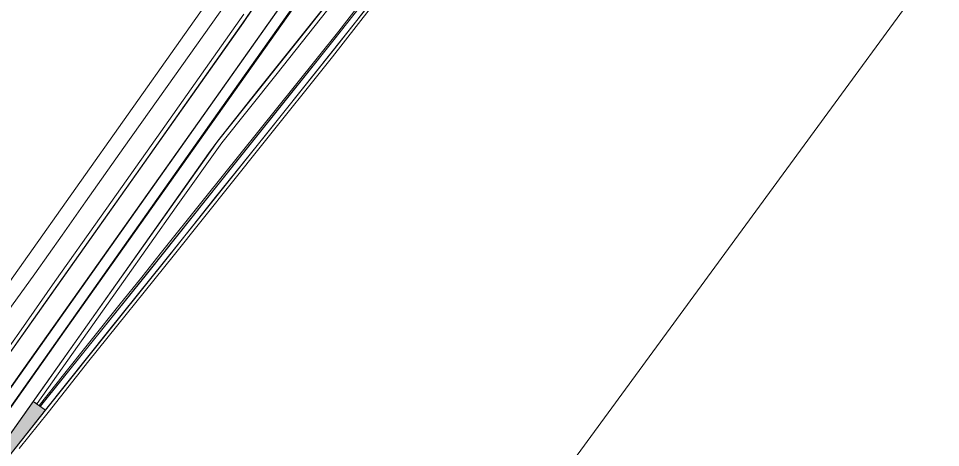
# Model space of a CAD drawing. Extents: x 2356431 to 2371438, y 6972864 to 6982525.
# Drawn here: x 2356488 to 2356583.2, y 6974463.1 to 6974507.4 of the extents above; entities that cross this region are included whole.
import ezdxf

# ---------------------------------------------------------------- set-up
doc = ezdxf.new("R2010")
doc.units = 0
doc.header["$LTSCALE"] = 5.6
for name, color, linetype, lineweight in [('1', 7, 'Continuous', 25), ('10', 7, 'Continuous', 13), ('11', 7, 'Continuous', 13), ('9', 7, 'Continuous', 13)]:
    doc.layers.add(name, color=color, linetype=linetype, lineweight=lineweight)

msp = doc.modelspace()

# ---------------------------------------------------------------- hatches: boundary and pattern name
at = {"layer": '11'}
msp.add_hatch(color=256, dxfattribs=at).paths.add_polyline_path([(2356490.784, 6974466.994), (2356489.535, 6974467.878), (2356480.799, 6974455.527), (2356472.354, 6974443.705)])

# ---------------------------------------------------------------- linework, layer by layer
at = {"layer": '1', "lineweight": 13}
msp.add_lwpolyline([(2356430.785, 6974443.876), (2356593.614, 6974682.372), (2356598.063, 6974893.324), (2356675.176, 6974911.84), (2356695.376, 6974666.854), (2356491.76, 6974388.684)], close=True, dxfattribs=at)
at = {"layer": '10'}
for points in [[(2356573.798, 6974593.591), (2356575.127, 6974595.027), (2356576.51, 6974596.522), (2356579.011, 6974599.155), (2356570.459, 6974587.001), (2356563.2, 6974576.747), (2356461.322, 6974432.697), (2356460.032, 6974433.678), (2356465.753, 6974441.752), (2356478.18, 6974459.338), (2356485.543, 6974470.683), (2356511.227, 6974507.02), (2356518.187, 6974517.315), (2356523.662, 6974526.171), (2356524.661, 6974525.675), (2356525.402, 6974525.169)], [(2356461.322, 6974432.697), (2356474.84, 6974451.768), (2356488.4, 6974471.052), (2356507.82, 6974498.473), (2356527.034, 6974525.661), (2356541.428, 6974546.012), (2356553.129, 6974562.534), (2356562.994, 6974576.602), (2356563.535, 6974575.475), (2356556.492, 6974565.08), (2356553.436, 6974560.385), (2356540.922, 6974543.097), (2356524.43, 6974520.049), (2356508.546, 6974497.611), (2356462.311, 6974432.075)], [(2356489.528, 6974467.883), (2356498.798, 6974480.973), (2356508.545, 6974494.727), (2356511.514, 6974498.427), (2356520.647, 6974509.931), (2356529.435, 6974520.958), (2356532.71, 6974525.076), (2356538.706, 6974532.638), (2356542.032, 6974537.053), (2356546.015, 6974542.618), (2356551.72, 6974550.525), (2356552.068, 6974550.284), (2356548.936, 6974545.925), (2356546.468, 6974542.479), (2356541.541, 6974535.672), (2356539.165, 6974532.558), (2356534.321, 6974526.389), (2356528.711, 6974519.339), (2356519.939, 6974508.335), (2356514.574, 6974501.566), (2356509.014, 6974494.588), (2356504.295, 6974487.983), (2356498.847, 6974480.275), (2356489.925, 6974467.663)], [(2356517.602, 6974510.224), (2356492.756, 6974475.136), (2356480.156, 6974457.28), (2356475.825, 6974451.121), (2356462.343, 6974432.087), (2356463.674, 6974431.165), (2356472.354, 6974443.705), (2356480.799, 6974455.527), (2356507.62, 6974493.464), (2356508.6, 6974494.785), (2356512.748, 6974500.042), (2356519.617, 6974508.641)]]:
    msp.add_lwpolyline(points, close=True, dxfattribs=at)
for points in [[(2356518.276, 6974517.5), (2356511.423, 6974507.302), (2356500.114, 6974491.323), (2356491.043, 6974478.479), (2356485.922, 6974471.249)], [(2356525.555, 6974510.055), (2356520.433, 6974503.448), (2356513.101, 6974494.292), (2356503.976, 6974482.894), (2356495.287, 6974472.079), (2356491.062, 6974466.743), (2356488.063, 6974463.007)], [(2356480.984, 6974454.61), (2356490.799, 6974467.005), (2356497.305, 6974475.166), (2356506.03, 6974486.06), (2356511.394, 6974492.745), (2356520.494, 6974504.107), (2356524.847, 6974509.704)], [(2356524.131, 6974509.797), (2356520.736, 6974505.437), (2356515.954, 6974499.455), (2356511.12, 6974493.431), (2356501.723, 6974481.691), (2356490.275, 6974467.384), (2356490.14, 6974467.476), (2356492.655, 6974470.612), (2356495.38, 6974474.036), (2356498.506, 6974477.957), (2356500.743, 6974480.724), (2356502.638, 6974483.114), (2356507.22, 6974488.84), (2356516.608, 6974500.551), (2356521.062, 6974506.108), (2356522.953, 6974508.545)], [(2356485.093, 6974470.792), (2356488.033, 6974474.943), (2356491.77, 6974480.249), (2356496.526, 6974487.004), (2356502.69, 6974495.718), (2356511.268, 6974507.849)]]:
    msp.add_lwpolyline(points, dxfattribs=at)
at = {"layer": '11'}
msp.add_lwpolyline([(2356524.229, 6974509.898), (2356518.689, 6974502.864), (2356508.888, 6974490.618), (2356501.347, 6974481.163), (2356490.298, 6974467.418), (2356490.269, 6974467.358), (2356490.784, 6974466.994), (2356498.193, 6974476.241), (2356503.617, 6974483.013), (2356508.189, 6974488.758), (2356513.502, 6974495.371), (2356517.287, 6974500.117), (2356522.939, 6974507.207), (2356526.946, 6974512.502)], dxfattribs=at)
msp.add_lwpolyline([(2356490.784, 6974466.994), (2356489.535, 6974467.878), (2356480.799, 6974455.527), (2356472.354, 6974443.705)], close=True, dxfattribs=at)
at = {"layer": '9'}
for points in [[(2356456.068, 6974436.411), (2356558.75, 6974581.633)], [(2356510.928, 6974511.09), (2356504.105, 6974501.452), (2356498.898, 6974494.091), (2356494.928, 6974488.491), (2356492.504, 6974485.061), (2356489.692, 6974481.063), (2356485.023, 6974474.637)]]:
    msp.add_lwpolyline(points, dxfattribs=at)

doc.saveas('drawing.dxf')
